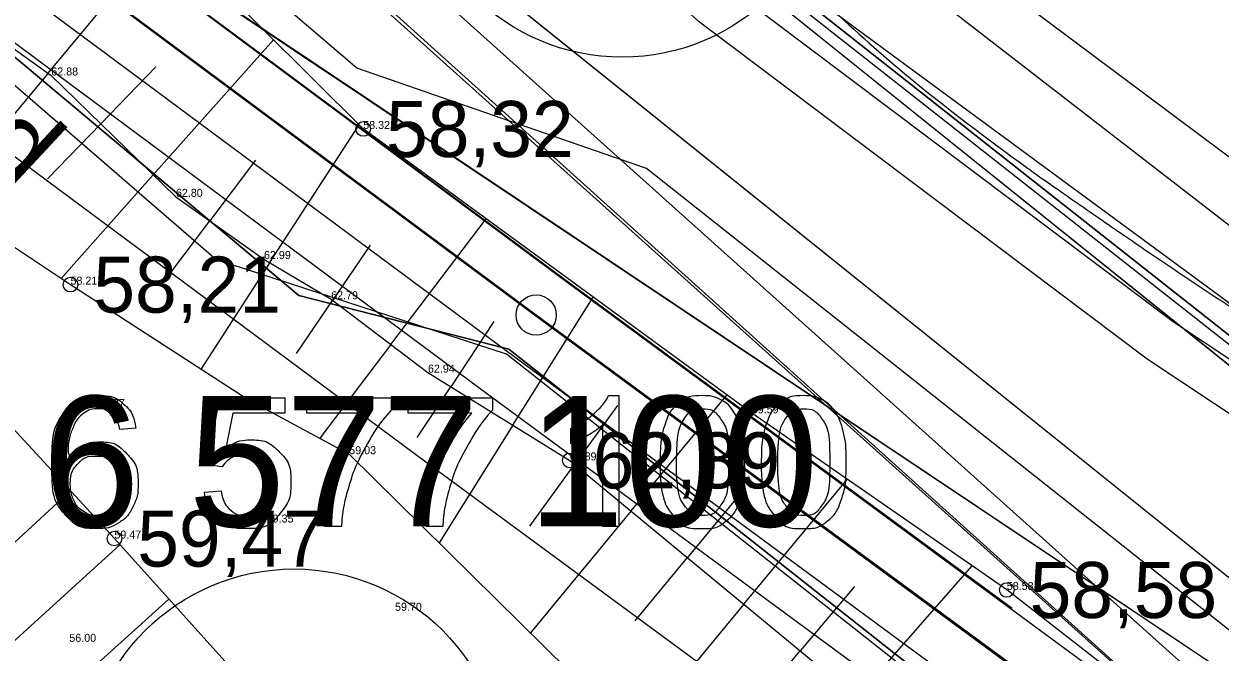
# Model space of a CAD drawing. Extents: x 700746 to 706058, y 6570320 to 6580460.
# Drawn here: x 703209.1 to 703261.4, y 6577091.8 to 6577119.3 of the extents above; entities that cross this region are included whole.
import ezdxf

# ---------------------------------------------------------------- set-up
doc = ezdxf.new("R2010")
doc.units = 0
for name, color, linetype in [('HORISONTAAL-EH2000', 7, 'Continuous'), ('illumineerimisjooned', 7, 'Continuous'), ('Kaitsevöönd', 7, 'Continuous'), ('kataster', 7, 'Continuous'), ('KORGUS-EH2000', 7, 'Continuous'), ('KPOHULIIN', 7, 'Continuous'), ('maeeraldised_kehtivad', 7, 'Continuous'), ('MOOTKORG-EH2000', 7, 'Continuous'), ('mäeeraldise teenindusmaa', 7, 'Continuous'), ('PIIR', 7, 'Continuous'), ('Plokid', 7, 'Continuous'), ('RELJEEF', 7, 'Continuous'), ('TEE', 7, 'Continuous'), ('Tmaad_maeeraldised_kehtivad', 7, 'Continuous'), ('VORK', 7, 'Continuous'), ('VTRASS', 7, 'Continuous'), ('VWX2_MV_PLOKK', 7, 'Continuous')]:
    doc.layers.add(name, color=color, linetype=linetype)

msp = doc.modelspace()

# ---------------------------------------------------------------- linework, layer by layer
at = {"layer": 'HORISONTAAL-EH2000'}
msp.add_open_spline([(703324.635, 6577221.481), (703319.132, 6577215.75), (703312.66, 6577207.755), (703318.256, 6577196.393), (703318.056, 6577187.239), (703313.365, 6577179.54), (703300.634, 6577171.987), (703287.337, 6577167.011), (703275.77, 6577167.382), (703274.241, 6577160.297), (703275.814, 6577157.458), (703270.144, 6577153.424), (703258.565, 6577155.53), (703243.73, 6577148.162), (703229.37, 6577144.115), (703228.21, 6577139.53), (703242.661, 6577120.372), (703262.742, 6577106.047), (703282.024, 6577094.689), (703293.912, 6577093.595), (703302.774, 6577101.292), (703307.021, 6577090.304), (703314.056, 6577079.423), (703319.234, 6577071.759), (703318.718, 6577059.952), (703306.431, 6577075.844), (703299.968, 6577072.577), (703306.272, 6577047.613), (703310.574, 6577014.715)], degree=2, dxfattribs=at)
at = {"layer": 'illumineerimisjooned'}
for points in [[(703281.213, 6577072.058), (703170.159, 6577171.774), (703168.929, 6577173.195), (703127.168, 6577443.561), (702857.567, 6577467.93), (702860.381, 6577440.007), (702861.165, 6577378.171)], [(702862.311, 6577373.596), (702850.89, 6577377.293), (702839.79, 6577379.563), (702831.646, 6577378.473), (702820.821, 6577374.823), (702754.92, 6577346.017), (702742.145, 6577342.939), (702732.615, 6577342.189), (702714.765, 6577344.588), (702715.658, 6577336.409), (703090.802, 6577213.589), (703232.719, 6577108.158), (703252.344, 6577093.719)], [(702976.891, 6576643.26), (702915.328, 6577059.558), (702785.772, 6577104.455), (702748.407, 6577249.47), (702721.642, 6577298.043), (702716.252, 6577332.033), (702861.102, 6577284.56), (703066.328, 6577217.365), (703088.858, 6577210.018), (703169.031, 6577150.466), (703230.271, 6577104.95), (703275.453, 6577071.675), (703358.033, 6576531.935)], [(703290.041, 6576963.147), (703188.508, 6577001.438), (703016.934, 6577112.515), (702852.033, 6577230.395), (702862.776, 6577281.723), (703065.707, 6577215.464), (703087.928, 6577208.218), (703167.838, 6577148.861), (703229.081, 6577103.342), (703273.601, 6577070.555), (703290.041, 6576963.147)]]:
    msp.add_lwpolyline(points, dxfattribs=at)
at = {"layer": 'Kaitsevöönd'}
for points in [[(703166.121, 6577263.7), (703175.702, 6577194.955), (703182.367, 6577173.968), (703184.335, 6577171.888), (703234.777, 6577133.694), (703297.335, 6577086.947), (703301.39, 6577080.476), (703303.707, 6577074.198), (703312.832, 6577035.002)], [(703165.354, 6577251.752), (703169.343, 6577224.655), (703172.908, 6577198.638), (703175.621, 6577184.862), (703178.313, 6577176.367), (703181.162, 6577170.26), (703188.358, 6577162.238), (703201.92, 6577151.175), (703218.707, 6577139), (703227.774, 6577131.827), (703239.94, 6577120.915), (703259.404, 6577106.258), (703279.889, 6577092.665), (703289.304, 6577088.256), (703295.187, 6577084.374), (703297.887, 6577080.001), (703303.575, 6577062.05), (703310.1, 6577032.568)], [(703306.33, 6577034.518), (703298.332, 6577073.332), (703296.36, 6577078.547), (703293.106, 6577083.404), (703266.019, 6577103.99), (703229.003, 6577131.254), (703192.483, 6577158.96), (703180.016, 6577168.453), (703176.926, 6577173.475), (703171.465, 6577190.198), (703170.693, 6577193.123), (703165.341, 6577231.26)], [(703308.131, 6577032.212), (703301.642, 6577061.531), (703296.055, 6577079.161), (703293.717, 6577082.948), (703288.324, 6577086.506), (703278.907, 6577090.917), (703258.248, 6577104.625), (703238.668, 6577119.369), (703226.484, 6577130.297), (703217.499, 6577137.405), (703200.7, 6577149.59), (703186.973, 6577160.787), (703179.475, 6577169.146), (703176.446, 6577175.639), (703173.68, 6577184.365), (703170.935, 6577198.309), (703167.363, 6577224.373)], [(703332.065, 6576694.743), (703304.442, 6576872.638), (703273.694, 6577070.52), (703230.233, 6577104.832), (703217.52, 6577108.973), (703142.719, 6577173.75), (703139.166, 6577177.33), (703138.297, 6577181.096), (703138.49, 6577185.153), (703140.421, 6577188.437), (703144.379, 6577190.851), (703147.661, 6577191.817), (703151.812, 6577191.141), (703154.805, 6577189.403), (703166.583, 6577179.261), (703228.658, 6577126.14), (703241.595, 6577121.215), (703289.275, 6577083.661), (703291.813, 6577080.846), (703293.137, 6577077.314), (703294.406, 6577068.373), (703355.652, 6576672.76)], [(703154.91, 6577189.152), (703230.532, 6577125.647), (703239.404, 6577123.376), (703292.869, 6577081.186), (703317.705, 6576917.046)], [(703317.705, 6576917.046), (703292.869, 6577081.186), (703239.404, 6577123.376), (703230.532, 6577125.647), (703154.91, 6577189.152)], [(703297.93, 6576914.054), (703274.276, 6577070.381), (703230.34, 6577105.051), (703221.159, 6577107.401), (703142.048, 6577173.836)], [(703142.048, 6577173.836), (703221.159, 6577107.401), (703230.34, 6577105.051), (703274.276, 6577070.381), (703297.93, 6576914.054)]]:
    msp.add_lwpolyline(points, dxfattribs=at)
at = {"layer": 'kataster'}
for points in [[(703360.09, 6576531.99), (703277.36, 6577072.83), (703167.04, 6577172.32), (703125.43, 6577441.71), (702859.8, 6577465.72), (702862.38, 6577440.12), (702863.2, 6577375.41), (702851.4, 6577379.23), (702839.86, 6577381.59), (702831.19, 6577380.43), (702820.1, 6577376.69), (702754.28, 6577347.92), (702741.83, 6577344.92), (702732.67, 6577344.2), (702712.5, 6577346.91), (702704.73, 6577347.96), (702701.8, 6577345.85), (702700.78, 6577341.43), (702712.4, 6577226.51), (702651.69, 6577159.42), (702595.69, 6577121.68), (702628.71, 6576895.25), (702720.42, 6576547.28)], [(702754.28, 6577347.92), (702820.1, 6577376.69), (702831.19, 6577380.43), (702839.86, 6577381.59), (702851.4, 6577379.23), (702863.2, 6577375.41), (702878.06, 6577370.59), (702900.72, 6577367.74), (702944.77, 6577367.92), (702961.68, 6577364.05), (703005.04, 6577344.66), (703019.19, 6577342.06), (703041.25, 6577339.7), (703057.1, 6577329.85), (703096.08, 6577280.59), (703119.31, 6577233.95), (703129.16, 6577218.59), (703141.54, 6577201.64), (703167.04, 6577172.32), (703168.73, 6577170.37), (703277.36, 6577072.83), (703231.53, 6577106.55), (703089.87, 6577211.79), (702713.81, 6577334.91)]]:
    msp.add_lwpolyline(points, dxfattribs=at)
msp.add_lwpolyline([(702852.27, 6575508.89), (702837.26, 6575620.73), (702848.38, 6575976.59), (702782.85, 6576063.35), (702782.57, 6576096.37), (702842.53, 6576210.56), (702853.4, 6576267.5), (702844.46, 6576489.93), (702877.29, 6576548.25), (702974.72, 6576643.9), (702913.57, 6577058.07), (702784.04, 6577102.84), (702746.48, 6577248.7), (702719.69, 6577297.36), (702713.81, 6577334.91), (703089.87, 6577211.79), (703231.53, 6577106.55), (703277.36, 6577072.83), (703360.09, 6576531.99), (703311.6, 6576228.52), (703293.62, 6575965.66), (703298.84, 6575573.29)], close=True, dxfattribs=at)
at = {"layer": 'KORGUS-EH2000'}
for centre in [(703223.97, 6577114.69), (703211.17, 6577107.88), (703233, 6577100.19), (703213.09, 6577096.77), (703252.11, 6577094.52)]:
    msp.add_circle(centre, 0.32, dxfattribs=at)
at = {"layer": 'KPOHULIIN'}
msp.add_lwpolyline([(703296.185, 6576992.32), (703283.369, 6577075.688), (703236.355, 6577112.959), (703223.684, 6577117.354), (703148.385, 6577181.716)], dxfattribs=at)
at = {"layer": 'maeeraldised_kehtivad'}
msp.add_lwpolyline([(702849.808, 6577229.527), (702861.724, 6577286.461), (703066.949, 6577219.266), (703089.789, 6577211.819), (703170.224, 6577152.072), (703231.46, 6577106.558), (703277.305, 6577072.795), (703294.683, 6576959.259), (703187.602, 6576999.642), (703015.809, 6577110.861)], close=True, dxfattribs=at)
at = {"layer": 'mäeeraldise teenindusmaa'}
msp.add_lwpolyline([(702859.8, 6577465.72), (703125.43, 6577441.71), (703167.04, 6577172.32), (703168.73, 6577170.37), (703277.36, 6577072.83), (703231.53, 6577106.55), (703089.87, 6577211.79), (702713.81, 6577334.91), (702712.5, 6577346.91), (702732.67, 6577344.2), (702741.83, 6577344.92), (702754.28, 6577347.92), (702820.1, 6577376.69), (702831.19, 6577380.43), (702839.86, 6577381.59), (702851.4, 6577379.23), (702863.2, 6577375.41), (702862.38, 6577440.12), (702859.8, 6577465.72)], dxfattribs=at)
at = {"layer": 'PIIR'}
for centre, radius in [((703235.293, 6577127.031), 9.2), ((703231.53, 6577106.55), 0.88), ((703231.53, 6577106.55), 0.88), ((703231.53, 6577106.55), 0.88), ((703220.939, 6577086.239), 9.2)]:
    msp.add_circle(centre, radius, dxfattribs=at)
at = {"layer": 'Plokid'}
msp.add_lwpolyline([(703287.547, 6576966.226), (703189.415, 6577003.234), (703018.06, 6577114.169), (702854.258, 6577231.263), (702863.9, 6577277.331), (703064.465, 6577211.662), (703086.067, 6577204.618), (703165.453, 6577145.65), (703226.702, 6577100.127), (703272.178, 6577066.636)], close=True, dxfattribs=at)
msp.add_lwpolyline([(703170.406, 6577154.428), (703232.65, 6577108.166), (703255.903, 6577091.04)], dxfattribs=at)
at = {"layer": 'RELJEEF'}
for p, q in [((703210.19, 6577117.13), (703215.317, 6577123.303)), ((703214.791, 6577112.684), (703220.052, 6577118.59)), ((703214.906, 6577117.408), (703212.499, 6577114.917)), ((703210.19, 6577117.13), (703205.594, 6577111.595)), ((703210.17, 6577112.507), (703212.499, 6577114.917)), ((703219.892, 6577108.843), (703223.794, 6577114.865)), ((703219.263, 6577113.323), (703217.266, 6577110.67)), ((703214.791, 6577112.684), (703210.757, 6577108.155)), ((703215.561, 6577108.407), (703217.266, 6577110.67)), ((703225.182, 6577105.258), (703229.35, 6577110.751)), ((703224.271, 6577109.61), (703222.633, 6577107.192)), ((703219.892, 6577108.843), (703216.877, 6577104.19)), ((703221.052, 6577104.86), (703222.633, 6577107.192)), ((703230.514, 6577101.73), (703234.026, 6577107.327)), ((703229.683, 6577106.269), (703227.794, 6577103.415)), ((703225.182, 6577105.258), (703222.07, 6577101.158)), ((703226.327, 6577101.198), (703227.794, 6577103.415)), ((703235.679, 6577097.976), (703239.871, 6577103.048)), ((703235.088, 6577102.595), (703233.213, 6577100.014)), ((703230.514, 6577101.73), (703227.287, 6577096.586)), ((703231.25, 6577097.314), (703233.213, 6577100.014)), ((703240.613, 6577093.899), (703245.127, 6577099.361)), ((703203.193, 6577091.516), (703211.167, 6577098.856)), ((703240.317, 6577098.564), (703238.146, 6577095.937)), ((703235.679, 6577097.976), (703231.278, 6577092.65)), ((703213.333, 6577096.5), (703197.173, 6577081.794)), ((703235.86, 6577093.171), (703238.146, 6577095.937)), ((703245.511, 6577089.781), (703250.593, 6577095.572)), ((703245.448, 6577094.678), (703243.079, 6577091.86)), ((703207.381, 6577086.832), (703215.475, 6577094.123)), ((703240.613, 6577093.899), (703235.896, 6577088.191)), ((703240.626, 6577088.941), (703243.079, 6577091.86))]:
    msp.add_line(p, q, dxfattribs=at)
for points in [[(703164.02, 6577157.81), (703171.03, 6577151.9), (703175.77, 6577147.5), (703180.96, 6577142.99), (703185.59, 6577140.44), (703189.33, 6577137.39), (703192.75, 6577134.35), (703195.36, 6577130.71), (703198.35, 6577127.24), (703202.17, 6577123.23), (703205.99, 6577120.14), (703210.33, 6577117.03), (703215.78, 6577111.72), (703219.63, 6577109), (703222.57, 6577107.24), (703226.8, 6577104.03), (703233, 6577100.19), (703244.58, 6577090.62), (703253.05, 6577082.99), (703264.1, 6577073.83), (703271.34, 6577065.09), (703274.56, 6577055.36), (703273.27, 6577043.56), (703276.36, 6577025.51)], [(703166.49, 6577150.21), (703170.5, 6577146.78), (703174.34, 6577144.69), (703176.86, 6577142.26), (703178.72, 6577140.34), (703181.29, 6577137.31), (703184.64, 6577135.32), (703187.88, 6577131.82), (703190.25, 6577126.46), (703194.43, 6577120.55), (703198.73, 6577116.52), (703204.34, 6577112.43), (703211.17, 6577107.88), (703218.98, 6577102.83), (703223.36, 6577100.46), (703232.96, 6577090.99), (703243.22, 6577081.21), (703246.95, 6577076.11), (703253.33, 6577066.74), (703260.2, 6577060.95), (703264.23, 6577054.11), (703263.17, 6577042.85), (703266.27, 6577032.5)], [(703166.63, 6577148.5), (703170.75, 6577144.36), (703178.3, 6577139.51), (703183.49, 6577131.43), (703188.88, 6577123.79), (703191.82, 6577117.08), (703196.25, 6577113.46), (703204.85, 6577105.71), (703213.09, 6577096.77), (703219.63, 6577089.51), (703222.42, 6577085.47), (703222.34, 6577080.8), (703226.17, 6577080.18), (703230.63, 6577075.13), (703238.55, 6577066.32), (703244.41, 6577059.42), (703246.56, 6577055.57), (703252.49, 6577045.64), (703253.89, 6577037.9), (703256.78, 6577027.16)], [(703289.96, 6577004.49), (703284.03, 6577036.79), (703281.22, 6577055.99), (703278, 6577071.71), (703267.96, 6577082.16), (703252.11, 6577094.52), (703240.96, 6577102.25), (703223.97, 6577114.69), (703215.12, 6577123.5)]]:
    msp.add_lwpolyline(points, dxfattribs=at)
at = {"layer": 'TEE'}
for points in [[(703303.627, 6577037.582), (703303.154, 6577040.421), (703296.055, 6577071.096), (703290.159, 6577081.588), (703186.337, 6577164.979)], [(703352.188, 6576141.743), (703333.891, 6576240.908), (703343.285, 6576290.998), (703349.944, 6576325.798), (703355.472, 6576356.506), (703364.509, 6576409.388), (703371.49, 6576445.789), (703377.052, 6576478.468), (703380.318, 6576501.696), (703378.705, 6576535.395), (703372.605, 6576579.277), (703366.542, 6576617.948), (703359.597, 6576660.205), (703326.861, 6576887.215), (703316.48, 6576960.36), (703310.761, 6576994.71), (703303.154, 6577040.421), (703296.055, 6577071.096), (703290.159, 6577081.588), (703186.337, 6577164.979)], [(703295.809, 6577038.984), (703289.266, 6577067.256), (703283.369, 6577077.748), (703179.547, 6577161.139)], [(703345.398, 6576137.903), (703327.102, 6576237.068), (703336.562, 6576290.115), (703343.247, 6576326.507), (703348.807, 6576358.127), (703358.182, 6576409.796), (703364.654, 6576448.177), (703369.91, 6576476.489), (703373.714, 6576502.518), (703371.54, 6576534.249), (703365.816, 6576575.437), (703359.752, 6576614.108), (703352.807, 6576656.365), (703320.071, 6576883.375), (703309.691, 6576956.52), (703303.971, 6576990.87), (703296.365, 6577036.581), (703289.266, 6577067.256), (703283.369, 6577077.748), (703179.547, 6577161.139)]]:
    msp.add_lwpolyline(points, dxfattribs=at)
at = {"layer": 'Tmaad_maeeraldised_kehtivad'}
msp.add_lwpolyline([(702974.764, 6576643.974), (702913.527, 6577058.065), (702784.103, 6577102.917), (702746.534, 6577248.726), (702719.722, 6577297.384), (702713.764, 6577334.953), (702861.724, 6577286.461), (703066.949, 6577219.266), (703089.789, 6577211.819), (703089.789, 6577211.819), (703170.224, 6577152.072), (703231.46, 6577106.558), (703277.305, 6577072.795), (703360.057, 6576531.928)], dxfattribs=at)
at = {"layer": 'VORK'}
for points in [[(703217.808, 6577099.911), (703217.152, 6577099.998), (703217.704, 6577102.926), (703220.536, 6577102.926), (703220.536, 6577102.257), (703218.263, 6577102.257), (703217.956, 6577100.727)], [(703221.501, 6577102.253), (703221.501, 6577102.926), (703225.189, 6577102.926), (703225.189, 6577102.381)], [(703225.928, 6577102.253), (703225.928, 6577102.926), (703229.616, 6577102.926), (703229.616, 6577102.381)], [(703234.701, 6577103.022), (703235.151, 6577103.022), (703235.151, 6577097.3)], [(703224.29, 6577102.253), (703221.501, 6577102.253)], [(703228.717, 6577102.253), (703225.928, 6577102.253)], [(703235.151, 6577097.3), (703234.452, 6577097.3), (703234.452, 6577101.758)], [(703214.024, 6577101.601), (703213.329, 6577101.545)], [(703233.053, 6577100.915), (703233.053, 6577101.591)], [(703217.026, 6577098.795), (703217.76, 6577098.855)], [(703223.017, 6577097.3), (703222.296, 6577097.3)], [(703227.444, 6577097.3), (703226.723, 6577097.3)]]:
    msp.add_lwpolyline(points, dxfattribs=at)
for points in [[(703213.329, 6577101.545), (703213.235, 6577101.959), (703213.064, 6577102.147), (703212.779, 6577102.448), (703212.362, 6577102.448), (703212.027, 6577102.448), (703211.771, 6577102.262), (703211.442, 6577102.02), (703211.251, 6577101.557), (703211.06, 6577101.094), (703211.052, 6577100.239), (703211.305, 6577100.624), (703211.671, 6577100.811), (703212.037, 6577100.997), (703212.438, 6577100.997), (703213.139, 6577100.997), (703213.631, 6577100.482), (703214.124, 6577099.967), (703214.124, 6577099.151), (703214.124, 6577098.615), (703213.892, 6577098.155), (703213.661, 6577097.694), (703213.256, 6577097.449), (703212.852, 6577097.204), (703212.338, 6577097.204), (703211.462, 6577097.204), (703210.91, 6577097.848), (703210.357, 6577098.491), (703210.357, 6577099.967), (703210.357, 6577101.619), (703210.968, 6577102.369), (703211.502, 6577103.022), (703212.405, 6577103.022), (703213.078, 6577103.022), (703213.508, 6577102.644), (703213.938, 6577102.267), (703214.024, 6577101.601)], [(703233.053, 6577101.591), (703233.64, 6577101.867), (703234.079, 6577102.26), (703234.518, 6577102.652), (703234.701, 6577103.022)], [(703236.946, 6577100.111), (703236.946, 6577101.121), (703237.154, 6577101.739), (703237.361, 6577102.356), (703237.771, 6577102.689), (703238.181, 6577103.022), (703238.803, 6577103.022), (703239.261, 6577103.022), (703239.608, 6577102.837), (703239.955, 6577102.653), (703240.18, 6577102.305), (703240.404, 6577101.957), (703240.532, 6577101.458), (703240.66, 6577100.958), (703240.66, 6577100.111), (703240.66, 6577099.109), (703240.454, 6577098.492), (703240.248, 6577097.875), (703239.838, 6577097.539), (703239.428, 6577097.204), (703238.803, 6577097.204), (703237.979, 6577097.204), (703237.509, 6577097.793), (703236.946, 6577098.506), (703236.946, 6577100.111)], [(703241.373, 6577100.111), (703241.373, 6577101.121), (703241.581, 6577101.739), (703241.789, 6577102.356), (703242.198, 6577102.689), (703242.608, 6577103.022), (703243.23, 6577103.022), (703243.688, 6577103.022), (703244.035, 6577102.837), (703244.382, 6577102.653), (703244.607, 6577102.305), (703244.831, 6577101.957), (703244.959, 6577101.458), (703245.087, 6577100.958), (703245.087, 6577100.111), (703245.087, 6577099.109), (703244.881, 6577098.492), (703244.675, 6577097.875), (703244.266, 6577097.539), (703243.856, 6577097.204), (703243.23, 6577097.204), (703242.406, 6577097.204), (703241.936, 6577097.793), (703241.373, 6577098.506), (703241.373, 6577100.111)], [(703222.296, 6577097.3), (703222.308, 6577097.973), (703222.56, 6577098.925), (703222.813, 6577099.877), (703223.285, 6577100.762), (703223.758, 6577101.646), (703224.29, 6577102.253)], [(703225.189, 6577102.381), (703224.645, 6577101.802), (703224.111, 6577100.842), (703223.577, 6577099.881), (703223.285, 6577098.867), (703223.075, 6577098.151), (703223.017, 6577097.3)], [(703226.723, 6577097.3), (703226.735, 6577097.973), (703226.987, 6577098.925), (703227.24, 6577099.877), (703227.712, 6577100.762), (703228.185, 6577101.646), (703228.717, 6577102.253)], [(703229.616, 6577102.381), (703229.072, 6577101.802), (703228.538, 6577100.842), (703228.004, 6577099.881), (703227.712, 6577098.867), (703227.503, 6577098.151), (703227.444, 6577097.3)], [(703237.667, 6577100.111), (703237.667, 6577098.705), (703237.995, 6577098.241), (703238.322, 6577097.778), (703238.803, 6577097.778), (703239.284, 6577097.778), (703239.611, 6577098.243), (703239.939, 6577098.709), (703239.939, 6577100.111), (703239.939, 6577101.518), (703239.612, 6577101.981), (703239.285, 6577102.444), (703238.795, 6577102.444), (703238.314, 6577102.444), (703238.026, 6577102.036), (703237.667, 6577101.515), (703237.667, 6577100.111)], [(703242.094, 6577100.111), (703242.094, 6577098.705), (703242.422, 6577098.241), (703242.749, 6577097.778), (703243.23, 6577097.778), (703243.711, 6577097.778), (703244.038, 6577098.243), (703244.366, 6577098.709), (703244.366, 6577100.111), (703244.366, 6577101.518), (703244.039, 6577101.981), (703243.712, 6577102.444), (703243.222, 6577102.444), (703242.741, 6577102.444), (703242.453, 6577102.036), (703242.094, 6577101.515), (703242.094, 6577100.111)], [(703234.452, 6577101.758), (703234.199, 6577101.517), (703233.789, 6577101.276), (703233.379, 6577101.035), (703233.053, 6577100.915)], [(703217.956, 6577100.727), (703218.469, 6577101.084), (703219.033, 6577101.084), (703219.779, 6577101.084), (703220.293, 6577100.567), (703220.806, 6577100.049), (703220.806, 6577099.236), (703220.806, 6577098.461), (703220.355, 6577097.897), (703219.806, 6577097.204), (703218.858, 6577097.204), (703218.08, 6577097.204), (703217.588, 6577097.64), (703217.096, 6577098.075), (703217.026, 6577098.795)], [(703211.161, 6577099.147), (703211.161, 6577098.785), (703211.314, 6577098.455), (703211.468, 6577098.124), (703211.743, 6577097.951), (703212.017, 6577097.778), (703212.323, 6577097.778), (703212.768, 6577097.778), (703213.085, 6577098.136), (703213.403, 6577098.494), (703213.403, 6577099.108), (703213.403, 6577099.7), (703213.089, 6577100.04), (703212.776, 6577100.38), (703212.295, 6577100.38), (703211.821, 6577100.38), (703211.491, 6577100.04), (703211.161, 6577099.7), (703211.161, 6577099.147)], [(703217.76, 6577098.855), (703217.842, 6577098.319), (703218.138, 6577098.048), (703218.435, 6577097.778), (703218.857, 6577097.778), (703219.366, 6577097.778), (703219.714, 6577098.16), (703220.063, 6577098.542), (703220.063, 6577099.173), (703220.063, 6577099.773), (703219.728, 6577100.12), (703219.394, 6577100.467), (703218.846, 6577100.467), (703218.506, 6577100.467), (703218.235, 6577100.312), (703217.964, 6577100.158), (703217.808, 6577099.911)]]:
    msp.add_open_spline(points, degree=3, dxfattribs=at)
at = {"layer": 'VTRASS'}
msp.add_lwpolyline([(703187.298, 6577168.252), (703294.432, 6577085.209), (703301.236, 6577073.103), (703306.844, 6577037.233), (703313.095, 6577001.738), (703318.333, 6576962.356), (703331.426, 6576870.746), (703362.089, 6576663.779), (703368.34, 6576626.426), (703375.774, 6576583.156), (703383.803, 6576538.658), (703383.922, 6576537.608)], dxfattribs=at)
at = {"layer": 'VWX2_MV_PLOKK'}
for points in [[(703222.9, 6577490.69), (703314.13, 6577060.15), (703296.09, 6577067.87), (703170.22, 6577152.1), (703125.37, 6577441.7), (703121.85, 6577464.43), (703121.06, 6577464.52), (703074.97, 6577705.03), (703364.79, 6577738.24)], [(703044.07, 6577449.05), (703125.37, 6577441.7), (703167.08, 6577172.26), (703170.22, 6577152.1), (703231.53, 6577106.55), (703277.36, 6577072.83), (703360.09, 6576531.99), (703311.6, 6576228.52), (703293.62, 6575965.66), (703294.04, 6575933.77), (703295.43, 6575829.7), (703298.36, 6575609.6), (703298.84, 6575573.29), (703155.29, 6575552.59), (703145.59, 6575981.92), (703123.04, 6576234.88), (703120.61, 6576749.6), (703011.59, 6576989.47), (703015.74, 6577110.88), (702996.73, 6577210.32)], [(702849.88, 6577229.56), (702861.72, 6577286.46), (703066.96, 6577219.29), (703089.79, 6577211.82), (703170.22, 6577152.07), (703231.53, 6577106.55), (703277.36, 6577072.83), (703294.74, 6576959.21), (703187.67, 6576999.67), (703015.74, 6577110.88)], [(702849.88, 6577229.56), (702861.72, 6577286.46), (703066.96, 6577219.29), (703089.79, 6577211.82), (703170.22, 6577152.07), (703231.53, 6577106.55), (703277.36, 6577072.83), (703294.74, 6576959.21), (703187.67, 6576999.67), (703015.74, 6577110.88)], [(703170.54, 6577151.86), (703296.17, 6577067.83), (703382.07, 6576503.63), (703324.97, 6576203.4), (703311.73, 6576015.89), (703294.04, 6575933.77), (703293.62, 6575965.66), (703311.6, 6576228.52), (703360.09, 6576531.99), (703277.36, 6577072.83), (703231.53, 6577106.55)]]:
    msp.add_lwpolyline(points, close=True, dxfattribs=at)

# ---------------------------------------------------------------- texts
at = {"layer": 'KORGUS-EH2000'}
for s, p in [('58,32', (703224.97, 6577113.465)), ('58,21', (703212.17, 6577106.655)), ('62,89', (703234, 6577098.965)), ('59,47', (703214.09, 6577095.545)), ('58,58', (703253.11, 6577093.295))]:
    msp.add_text(s, height=2.45, dxfattribs=at).set_placement(p)
at = {"layer": 'MOOTKORG-EH2000'}
for s, p in [('62.88', (703210.33, 6577117.03)), ('58.32', (703223.97, 6577114.69)), ('62.80', (703215.78, 6577111.72)), ('62.99', (703219.63, 6577109)), ('58.21', (703211.17, 6577107.88)), ('62.79', (703222.57, 6577107.24)), ('62.94', (703226.8, 6577104.03)), ('58.97', (703212.37, 6577102.52)), ('59.59', (703240.96, 6577102.25)), ('59.03', (703223.36, 6577100.46)), ('62.89', (703233, 6577100.19)), ('59.35', (703219.75, 6577097.47)), ('59.47', (703213.09, 6577096.77)), ('58.58', (703252.11, 6577094.52)), ('59.70', (703225.36, 6577093.61)), ('56.00', (703211.12, 6577092.25))]:
    msp.add_text(s, height=0.35, dxfattribs=at).set_placement(p)
at = {"layer": 'RELJEEF'}
msp.add_text('katend', height=3.6, rotation=317.0391, dxfattribs=at).set_placement((703198.109, 6577121.62))
at = {"layer": 'VORK'}
msp.add_text(' 6 577 100 ', height=5.7, dxfattribs=at).set_placement((703207.846, 6577097.3))

doc.saveas('drawing.dxf')
